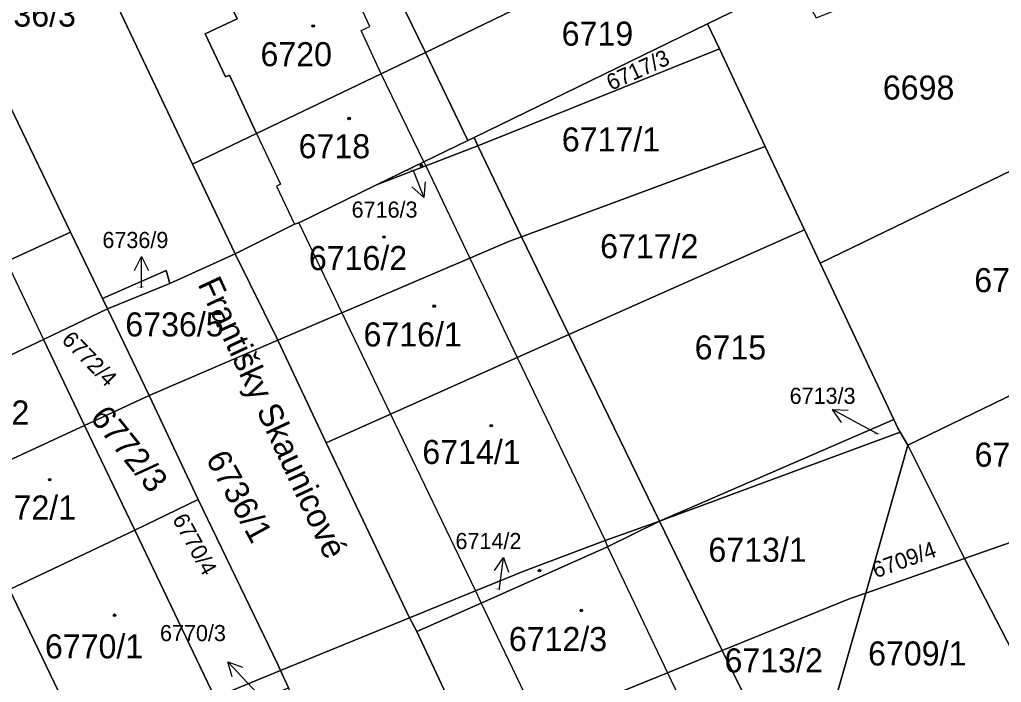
# Model space of a CAD drawing. Extents: x -596233 to -595156, y -1161235 to -1159375.
# Drawn here: x -595499.8 to -595430.3, y -1159897.9 to -1159851 of the extents above; entities that cross this region are included whole.
import ezdxf

# ---------------------------------------------------------------- set-up
doc = ezdxf.new("R2010")
doc.units = 0
for name, color, linetype in [('KN_CAR_KR', 7, 'Continuous'), ('KN_KULTURY', 7, 'Continuous'), ('KN_PARC_CIS_POM', 7, 'Continuous'), ('KN_PARC_CIS_POZ', 7, 'Continuous'), ('KN_PARC_CIS_STAV', 7, 'Continuous'), ('KN_PARC_PLOCHA', 7, 'Continuous'), ('KN_ULICE', 7, 'Continuous'), ('PARC_C_SIPKA', 7, 'Continuous'), ('parcely_l', 7, 'Continuous')]:
    doc.layers.add(name, color=color, linetype=linetype)

msp = doc.modelspace()

# ---------------------------------------------------------------- linework, layer by layer
at = {"layer": 'KN_CAR_KR'}
for points in [[(-595475.02, -1159851.5), (-595476.88, -1159847.49)], [(-595475.64, -1159851.79), (-595475.02, -1159851.5)], [(-595474.22, -1159854.86), (-595475.64, -1159851.79)], [(-595471.19, -1159861.08), (-595474.22, -1159854.86)], [(-595483.04, -1159859.08), (-595481.35, -1159862.66)], [(-595471.19, -1159861.08), (-595471.06, -1159861.36)], [(-595471.06, -1159861.36), (-595467.95, -1159867.88)], [(-595481.35, -1159862.66), (-595481.62, -1159862.79)], [(-595481.62, -1159862.79), (-595480.34, -1159865.47)], [(-595480.04, -1159865.38), (-595476.99, -1159871.75)], [(-595500.73, -1159868.13), (-595498.12, -1159873.63)], [(-595467.95, -1159867.88), (-595464.59, -1159874.92)], [(-595476.99, -1159871.75), (-595473.55, -1159878.91)], [(-595464.59, -1159874.92), (-595458.38, -1159887.85)], [(-595473.55, -1159878.91), (-595467.55, -1159891.42)], [(-595458.38, -1159887.85), (-595458.2, -1159888.3)], [(-595458.2, -1159888.3), (-595453.96, -1159897.2)], [(-595467.55, -1159891.42), (-595467.14, -1159892.28)], [(-595467.14, -1159892.28), (-595463.01, -1159900.88)], [(-595453.96, -1159897.2), (-595451.88, -1159901.56)]]:
    msp.add_lwpolyline(points, dxfattribs=at)
at = {"layer": 'KN_KULTURY'}
for centre, radius in [((-595479.03, -1159851.47), 0.09), ((-595479.03, -1159851.47), 0.0398), ((-595476.49, -1159858.01), 0.09), ((-595476.49, -1159858.01), 0.0398), ((-595471.38, -1159861.33), 0.09), ((-595471.38, -1159861.33), 0.0398), ((-595474.02, -1159866.39), 0.09), ((-595474.02, -1159866.39), 0.0398), ((-595470.47, -1159871.28), 0.09), ((-595470.47, -1159871.28), 0.0398), ((-595466.43, -1159879.73), 0.09), ((-595466.43, -1159879.73), 0.0398), ((-595497.67, -1159883.55), 0.09), ((-595497.67, -1159883.55), 0.0398), ((-595463.02, -1159889.98), 0.09), ((-595463.02, -1159889.98), 0.0398), ((-595493.08, -1159893.14), 0.09), ((-595493.08, -1159893.14), 0.0398), ((-595460.06, -1159892.8), 0.09), ((-595460.06, -1159892.8), 0.0398)]:
    msp.add_circle(centre, radius, dxfattribs=at)
at = {"layer": 'KN_PARC_PLOCHA'}
for points in [[(-595492.83, -1159850.17), (-595487.56, -1159861.25), (-595484.55, -1159867.58), (-595489.16, -1159869.68), (-595489.44, -1159868.76), (-595493.94, -1159870.74), (-595496.19, -1159866.05), (-595500.74, -1159856.57), (-595510.19, -1159836.9), (-595501.44, -1159830.85), (-595501.5, -1159831.95)], [(-595460.1, -1159848.01), (-595471.08, -1159853.35), (-595474.48, -1159846.37), (-595476.88, -1159847.49), (-595479.74, -1159848.82), (-595480.4, -1159847.38), (-595485.07, -1159849.54), (-595484.41, -1159850.97), (-595486.66, -1159852.01), (-595485.24, -1159855.07), (-595484.96, -1159854.94), (-595483.04, -1159859.08), (-595487.56, -1159861.25), (-595492.83, -1159850.17), (-595482.78, -1159845.17), (-595478.31, -1159842.95), (-595472.35, -1159840.03), (-595466.28, -1159837.01)], [(-595446.33, -1159845.47), (-595444.85, -1159848.26), (-595451.12, -1159851.31), (-595467.65, -1159859.36), (-595468.08, -1159859.57), (-595471.08, -1159853.35), (-595460.1, -1159848.01), (-595453.95, -1159845.23), (-595447.94, -1159842.27)], [(-595421.98, -1159857.99), (-595443.16, -1159868.23), (-595444.27, -1159865.88), (-595447.06, -1159859.99), (-595450.29, -1159853.08), (-595451.12, -1159851.31), (-595444.85, -1159848.26), (-595443.45, -1159850.9), (-595435.14, -1159847.62), (-595431.98, -1159846.1), (-595428.78, -1159844.56)], [(-595471.08, -1159853.35), (-595474.22, -1159854.86), (-595483.04, -1159859.08), (-595484.96, -1159854.94), (-595485.24, -1159855.07), (-595486.66, -1159852.01), (-595484.41, -1159850.97), (-595485.07, -1159849.54), (-595480.4, -1159847.38), (-595479.74, -1159848.82), (-595476.88, -1159847.49), (-595474.48, -1159846.37)], [(-595450.29, -1159853.08), (-595467.39, -1159859.95), (-595467.65, -1159859.36), (-595451.12, -1159851.31)], [(-595468.08, -1159859.57), (-595471.19, -1159861.08), (-595474.55, -1159862.71), (-595480.04, -1159865.38), (-595480.34, -1159865.47), (-595484.55, -1159867.58), (-595487.56, -1159861.25), (-595483.04, -1159859.08), (-595474.22, -1159854.86), (-595471.08, -1159853.35)], [(-595447.06, -1159859.99), (-595464.3, -1159866.37), (-595467.39, -1159859.95), (-595450.29, -1159853.08)], [(-595496.19, -1159866.05), (-595500.73, -1159868.13), (-595503.33, -1159862.58), (-595506.08, -1159863.9), (-595506.58, -1159862.86), (-595510.14, -1159864.57), (-595509.64, -1159865.6), (-595512.98, -1159867.2), (-595516.55, -1159868.9), (-595518.47, -1159864.92), (-595518, -1159864.68), (-595512.4, -1159862.11), (-595500.74, -1159856.57)], [(-595415.52, -1159870.74), (-595421.68, -1159873.72), (-595436.95, -1159881.11), (-595437.5, -1159880.19), (-595437.67, -1159879.9), (-595437.95, -1159879.3), (-595443.16, -1159868.23), (-595421.98, -1159857.99)], [(-595467.39, -1159859.95), (-595471.06, -1159861.36), (-595474.55, -1159862.71), (-595471.19, -1159861.08), (-595468.08, -1159859.57), (-595467.65, -1159859.36)], [(-595464.3, -1159866.37), (-595465.15, -1159866.68), (-595467.95, -1159867.88), (-595476.99, -1159871.75), (-595481.52, -1159873.69), (-595484.51, -1159867.67), (-595484.55, -1159867.58), (-595480.34, -1159865.47), (-595480.04, -1159865.38), (-595474.55, -1159862.71), (-595471.06, -1159861.36), (-595467.39, -1159859.95)], [(-595444.27, -1159865.88), (-595460.94, -1159873.29), (-595464.3, -1159866.37), (-595447.06, -1159859.99)], [(-595493.94, -1159870.74), (-595493.59, -1159871.46), (-595498.12, -1159873.63), (-595506.98, -1159877.83), (-595507.8, -1159878.14), (-595509.84, -1159879.09), (-595511.15, -1159879.71), (-595513.9, -1159874.38), (-595510.43, -1159872.73), (-595500.73, -1159868.13), (-595496.19, -1159866.05)], [(-595443.16, -1159868.23), (-595437.95, -1159879.3), (-595454.53, -1159886.48), (-595460.94, -1159873.29), (-595444.27, -1159865.88)], [(-595460.94, -1159873.29), (-595464.59, -1159874.92), (-595473.55, -1159878.91), (-595478.12, -1159880.94), (-595481.52, -1159873.69), (-595476.99, -1159871.75), (-595467.95, -1159867.88), (-595465.15, -1159866.68), (-595464.3, -1159866.37)], [(-595481.52, -1159873.69), (-595490.64, -1159877.6), (-595493.59, -1159871.46), (-595489.16, -1159869.68), (-595484.55, -1159867.58), (-595484.51, -1159867.67)], [(-595489.16, -1159869.68), (-595493.59, -1159871.46), (-595493.94, -1159870.74), (-595489.44, -1159868.76)], [(-595490.64, -1159877.6), (-595495.2, -1159879.71), (-595498.12, -1159873.63), (-595493.59, -1159871.46)], [(-595495.2, -1159879.71), (-595504.1, -1159883.82), (-595506.98, -1159877.83), (-595498.12, -1159873.63)], [(-595478.12, -1159880.94), (-595472.21, -1159893.32), (-595481.34, -1159897.05), (-595481.53, -1159896.63), (-595487.17, -1159884.96), (-595490.64, -1159877.6), (-595481.52, -1159873.69)], [(-595454.53, -1159886.48), (-595458.38, -1159887.85), (-595464.12, -1159890.02), (-595467.55, -1159891.42), (-595472.21, -1159893.32), (-595478.12, -1159880.94), (-595473.55, -1159878.91), (-595464.59, -1159874.92), (-595460.94, -1159873.29)], [(-595417.48, -1159882.66), (-595417.06, -1159883.56), (-595432.94, -1159889.12), (-595436.95, -1159881.11), (-595421.68, -1159873.72)], [(-595487.17, -1159884.96), (-595491.64, -1159887.13), (-595495.2, -1159879.71), (-595490.64, -1159877.6)], [(-595437.5, -1159880.19), (-595454.53, -1159886.48), (-595437.95, -1159879.3), (-595437.67, -1159879.9)], [(-595491.64, -1159887.13), (-595500.52, -1159891.32), (-595504.1, -1159883.82), (-595495.2, -1159879.71)], [(-595436.95, -1159881.11), (-595439.94, -1159891.57), (-595441.04, -1159891.96), (-595450.1, -1159895.64), (-595454.53, -1159886.48), (-595437.5, -1159880.19)], [(-595432.94, -1159889.12), (-595439.94, -1159891.57), (-595436.95, -1159881.11)], [(-595412.3, -1159893.71), (-595427.72, -1159899.27), (-595432.94, -1159889.12), (-595417.06, -1159883.56)], [(-595481.34, -1159897.05), (-595485.98, -1159898.95), (-595491.64, -1159887.13), (-595487.17, -1159884.96), (-595481.53, -1159896.63)], [(-595471.69, -1159894.3), (-595472.21, -1159893.32), (-595467.55, -1159891.42), (-595464.12, -1159890.02), (-595458.38, -1159887.85), (-595454.53, -1159886.48), (-595458.2, -1159888.3), (-595467.14, -1159892.28)], [(-595450.1, -1159895.64), (-595453.96, -1159897.2), (-595463.01, -1159900.88), (-595467.7, -1159902.78), (-595467.89, -1159902.4), (-595471.69, -1159894.3), (-595467.14, -1159892.28), (-595458.2, -1159888.3), (-595454.53, -1159886.48)], [(-595485.98, -1159898.95), (-595495.07, -1159902.66), (-595500.52, -1159891.32), (-595491.64, -1159887.13)], [(-595427.72, -1159899.27), (-595434.53, -1159901.73), (-595442.47, -1159904.95), (-595443.53, -1159902.72), (-595442.81, -1159901.63), (-595439.94, -1159891.57), (-595432.94, -1159889.12)], [(-595495.07, -1159902.66), (-595518.62, -1159912.27), (-595523.06, -1159903.12), (-595519.51, -1159901.54), (-595520.11, -1159900.4), (-595500.52, -1159891.32)], [(-595443.53, -1159902.72), (-595443.97, -1159903.39), (-595456.79, -1159909.47), (-595457.89, -1159907.79), (-595446.75, -1159902.41), (-595450.1, -1159895.64), (-595441.04, -1159891.96), (-595439.94, -1159891.57), (-595442.81, -1159901.63)], [(-595471.69, -1159894.3), (-595467.89, -1159902.4), (-595467.7, -1159902.78), (-595476.82, -1159906.48), (-595480.78, -1159898.27), (-595481.34, -1159897.05), (-595472.21, -1159893.32)], [(-595456.79, -1159909.47), (-595462.98, -1159912.4), (-595464.53, -1159909.13), (-595465.16, -1159907.83), (-595467.7, -1159902.78), (-595463.01, -1159900.88), (-595453.96, -1159897.2), (-595450.1, -1159895.64), (-595446.75, -1159902.41), (-595457.89, -1159907.79)], [(-595480.78, -1159898.27), (-595485.3, -1159900.37), (-595485.98, -1159898.95), (-595481.34, -1159897.05)]]:
    msp.add_lwpolyline(points, close=True, dxfattribs=at)
at = {"layer": 'PARC_C_SIPKA'}
for points in [[(-595472.06, -1159861.69), (-595471.94, -1159861.73), (-595471.2117, -1159863.6034)], [(-595471.108, -1159862.4902), (-595471.2117, -1159863.6034), (-595472.0401, -1159862.8525)], [(-595491.6737, -1159868.7569), (-595491.1675, -1159867.76), (-595490.6737, -1159868.7631)], [(-595491.18, -1159869.99), (-595491.18, -1159869.77), (-595491.1675, -1159867.76)], [(-595441.6463, -1159879.512), (-595442.2903, -1159878.5981), (-595441.1728, -1159878.6313)], [(-595439.05, -1159880.34), (-595440.52, -1159879.55), (-595442.2903, -1159878.5981)], [(-595466.1977, -1159889.9747), (-595465.5747, -1159889.0463), (-595465.2058, -1159890.1017)], [(-595465.87, -1159891.34), (-595465.83, -1159891.04), (-595465.5747, -1159889.0463)], [(-595484.7539, -1159897.5006), (-595485.0685, -1159896.4278), (-595484.0214, -1159896.8198)], [(-595482.97, -1159898.68), (-595483.7, -1159897.9), (-595485.0685, -1159896.4278)]]:
    msp.add_lwpolyline(points, dxfattribs=at)
at = {"layer": 'parcely_l'}
for points in [[(-595483.04, -1159859.08), (-595484.96, -1159854.94), (-595485.24, -1159855.07), (-595486.66, -1159852.01), (-595484.41, -1159850.97), (-595485.07, -1159849.54), (-595480.4, -1159847.38), (-595479.74, -1159848.82), (-595476.88, -1159847.49), (-595474.48, -1159846.37), (-595471.08, -1159853.35)], [(-595471.08, -1159853.35), (-595460.1, -1159848.01)], [(-595451.12, -1159851.31), (-595444.85, -1159848.26)], [(-595492.83, -1159850.17), (-595487.56, -1159861.25)], [(-595467.65, -1159859.36), (-595451.12, -1159851.31)], [(-595451.12, -1159851.31), (-595450.29, -1159853.08)], [(-595483.04, -1159859.08), (-595474.22, -1159854.86), (-595471.08, -1159853.35)], [(-595471.08, -1159853.35), (-595468.08, -1159859.57)], [(-595450.29, -1159853.08), (-595467.39, -1159859.95)], [(-595450.29, -1159853.08), (-595447.06, -1159859.99)], [(-595496.19, -1159866.05), (-595500.74, -1159856.57)], [(-595421.98, -1159857.99), (-595443.16, -1159868.23)], [(-595487.56, -1159861.25), (-595483.04, -1159859.08)], [(-595468.08, -1159859.57), (-595471.19, -1159861.08), (-595474.55, -1159862.71)], [(-595467.65, -1159859.36), (-595468.08, -1159859.57)], [(-595467.39, -1159859.95), (-595467.65, -1159859.36)], [(-595474.55, -1159862.71), (-595471.06, -1159861.36), (-595467.39, -1159859.95)], [(-595464.3, -1159866.37), (-595467.39, -1159859.95)], [(-595447.06, -1159859.99), (-595464.3, -1159866.37)], [(-595444.27, -1159865.88), (-595447.06, -1159859.99)], [(-595487.56, -1159861.25), (-595484.55, -1159867.58)], [(-595474.55, -1159862.71), (-595480.04, -1159865.38), (-595480.34, -1159865.47), (-595484.55, -1159867.58)], [(-595496.19, -1159866.05), (-595500.73, -1159868.13)], [(-595493.94, -1159870.74), (-595496.19, -1159866.05)], [(-595460.94, -1159873.29), (-595444.27, -1159865.88)], [(-595443.16, -1159868.23), (-595444.27, -1159865.88)], [(-595464.3, -1159866.37), (-595465.15, -1159866.68), (-595467.95, -1159867.88), (-595476.99, -1159871.75), (-595481.52, -1159873.69)], [(-595460.94, -1159873.29), (-595464.3, -1159866.37)], [(-595484.55, -1159867.58), (-595489.16, -1159869.68)], [(-595481.52, -1159873.69), (-595484.51, -1159867.67), (-595484.55, -1159867.58)], [(-595489.16, -1159869.68), (-595489.44, -1159868.76), (-595493.94, -1159870.74)], [(-595443.16, -1159868.23), (-595437.95, -1159879.3)], [(-595489.16, -1159869.68), (-595493.59, -1159871.46)], [(-595493.59, -1159871.46), (-595493.94, -1159870.74)], [(-595498.12, -1159873.63), (-595493.59, -1159871.46)], [(-595493.59, -1159871.46), (-595490.64, -1159877.6)], [(-595506.98, -1159877.83), (-595498.12, -1159873.63)], [(-595498.12, -1159873.63), (-595495.2, -1159879.71)], [(-595490.64, -1159877.6), (-595481.52, -1159873.69)], [(-595481.52, -1159873.69), (-595478.12, -1159880.94)], [(-595478.12, -1159880.94), (-595473.55, -1159878.91), (-595464.59, -1159874.92), (-595460.94, -1159873.29)], [(-595460.94, -1159873.29), (-595454.53, -1159886.48)], [(-595436.95, -1159881.11), (-595421.68, -1159873.72)], [(-595495.2, -1159879.71), (-595490.64, -1159877.6)], [(-595490.64, -1159877.6), (-595487.17, -1159884.96)], [(-595437.95, -1159879.3), (-595454.53, -1159886.48)], [(-595437.5, -1159880.19), (-595437.67, -1159879.9), (-595437.95, -1159879.3)], [(-595495.2, -1159879.71), (-595504.1, -1159883.82)], [(-595495.2, -1159879.71), (-595491.64, -1159887.13)], [(-595454.53, -1159886.48), (-595437.5, -1159880.19)], [(-595436.95, -1159881.11), (-595437.5, -1159880.19)], [(-595472.21, -1159893.32), (-595478.12, -1159880.94)], [(-595436.95, -1159881.11), (-595439.94, -1159891.57)], [(-595432.94, -1159889.12), (-595436.95, -1159881.11)], [(-595417.06, -1159883.56), (-595432.94, -1159889.12)], [(-595487.17, -1159884.96), (-595491.64, -1159887.13)], [(-595487.17, -1159884.96), (-595481.53, -1159896.63), (-595481.34, -1159897.05)], [(-595454.53, -1159886.48), (-595458.38, -1159887.85), (-595464.12, -1159890.02), (-595467.55, -1159891.42), (-595472.21, -1159893.32)], [(-595471.69, -1159894.3), (-595467.14, -1159892.28), (-595458.2, -1159888.3), (-595454.53, -1159886.48)], [(-595454.53, -1159886.48), (-595450.1, -1159895.64)], [(-595491.64, -1159887.13), (-595500.52, -1159891.32)], [(-595491.64, -1159887.13), (-595485.98, -1159898.95)], [(-595439.94, -1159891.57), (-595432.94, -1159889.12)], [(-595432.94, -1159889.12), (-595427.72, -1159899.27)], [(-595500.52, -1159891.32), (-595495.07, -1159902.66)], [(-595439.94, -1159891.57), (-595441.04, -1159891.96), (-595450.1, -1159895.64)], [(-595443.53, -1159902.72), (-595442.81, -1159901.63), (-595439.94, -1159891.57)], [(-595481.34, -1159897.05), (-595472.21, -1159893.32)], [(-595472.21, -1159893.32), (-595471.69, -1159894.3)], [(-595471.69, -1159894.3), (-595467.89, -1159902.4), (-595467.7, -1159902.78)], [(-595467.7, -1159902.78), (-595463.01, -1159900.88), (-595453.96, -1159897.2), (-595450.1, -1159895.64)], [(-595450.1, -1159895.64), (-595446.75, -1159902.41), (-595457.89, -1159907.79), (-595456.79, -1159909.47)], [(-595485.98, -1159898.95), (-595481.34, -1159897.05)], [(-595480.78, -1159898.27), (-595481.34, -1159897.05)]]:
    msp.add_lwpolyline(points, dxfattribs=at)

# ---------------------------------------------------------------- texts
at = {"layer": 'KN_PARC_CIS_POM'}
msp.add_text('6716/3', height=0.1, rotation=19.429136, dxfattribs=at).set_placement((-595472.3272, -1159861.7842))
for s, p in [('6736/9', (-595491.4633, -1159869.99)), ('6713/3', (-595439.3333, -1159880.34)), ('6714/2', (-595466.1533, -1159891.34))]:
    msp.add_text(s, height=0.1, dxfattribs=at).set_placement(p)
at = {"layer": 'KN_PARC_CIS_POZ'}
for s, height, p in [('6736/3', 1.7, (-595502.7666, -1159851.51)), ('6719', 1.7, (-595461.4466, -1159852.86)), ('6698', 1.7, (-595438.7266, -1159856.67)), ('6717/1', 1.7, (-595461.4366, -1159860.34)), ('6736/9', 1.14, (-595493.94, -1159867.17)), ('6717/2', 1.7, (-595458.7266, -1159867.89)), ('6700', 1.7, (-595432.2566, -1159870.29)), ('6736/5', 1.7, (-595492.3166, -1159873.42)), ('6715', 1.7, (-595452.0366, -1159875.05)), ('6713/3', 1.14, (-595445.32, -1159878.19)), ('6706/3', 1.7, (-595432.2366, -1159882.63)), ('6713/1', 1.7, (-595451.0666, -1159889.36)), ('6770/3', 1.14, (-595489.8673, -1159894.9704)), ('6709/1', 1.7, (-595439.7666, -1159896.69)), ('6713/2', 1.7, (-595449.9266, -1159897.18))]:
    msp.add_text(s, height=height, dxfattribs=at).set_placement(p)
for s, height, rotation, p in [('6717/3', 1.14, 24.447282, (-595457.9504, -1159856.0567)), ('6772/4', 1.14, 314.350824, (-595496.8879, -1159873.7303)), ('6772/3', 1.7, 308.76122, (-595494.8756, -1159879.1842)), ('6736/1', 1.7, 298.563118, (-595486.663, -1159882.0696)), ('6770/4', 1.14, 298.799784, (-595489.026, -1159886.3396)), ('6709/4', 1.14, 19.869746, (-595439.2277, -1159890.5378))]:
    msp.add_text(s, height=height, rotation=rotation, dxfattribs=at).set_placement(p)
at = {"layer": 'KN_PARC_CIS_STAV'}
for s, height, p in [('6720', 1.7, (-595482.7566, -1159854.31)), ('6718', 1.7, (-595480.0566, -1159860.82)), ('6716/3', 1.14, (-595476.31, -1159865.02)), ('6716/2', 1.7, (-595479.3366, -1159868.73)), ('6716/1', 1.7, (-595475.4666, -1159874.13)), ('6772/2', 1.7, (-595506.0666, -1159879.65)), ('6714/1', 1.7, (-595471.3066, -1159882.44)), ('6772/1', 1.7, (-595502.7566, -1159886.37)), ('6714/2', 1.14, (-595468.96, -1159888.46)), ('6712/3', 1.7, (-595465.1866, -1159895.67)), ('6770/1', 1.7, (-595498.0066, -1159896.19))]:
    msp.add_text(s, height=height, dxfattribs=at).set_placement(p)
at = {"layer": 'KN_ULICE'}
msp.add_text('Františky Skaunicové', height=1.7, rotation=294.926735, dxfattribs=at).set_placement((-595487.2253, -1159869.7107))

doc.saveas('drawing.dxf')
